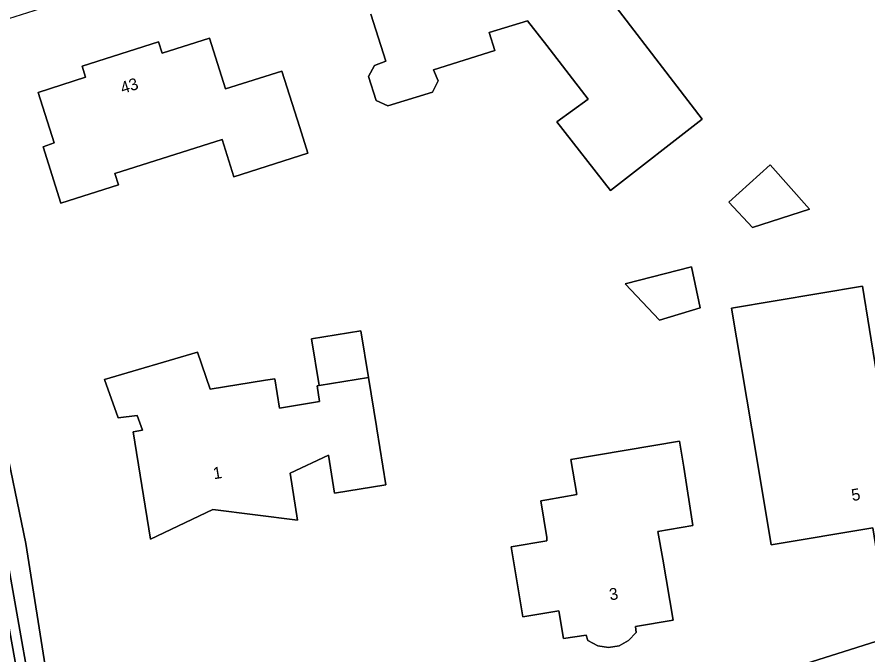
# Model space of a CAD drawing. Extents: x 163426 to 164192, y 380329 to 381641.
# Drawn here: x 163955.2 to 164027.2, y 381230.9 to 381284.8 of the extents above; entities that cross this region are included whole.
import ezdxf

# ---------------------------------------------------------------- set-up
doc = ezdxf.new("R2010")
doc.units = 0
for name, color, linetype in [('IMGEO_Erf', 7, 'Continuous'), ('IMGEO_Oever', 7, 'Continuous'), ('IMGEO_Pand', 7, 'Continuous'), ('IMGEO_Pand_nummerreeks', 7, 'Continuous'), ('IMGEO_Voetpad_open', 7, 'Continuous'), ('IMGEO_Waterloop', 7, 'Continuous')]:
    doc.layers.add(name, color=color, linetype=linetype)

msp = doc.modelspace()

# ---------------------------------------------------------------- linework, layer by layer
at = {"layer": 'IMGEO_Erf'}
for points in [[(164001.617, 381299.59), (164000, 381299.079), (163946.357, 381282.135), (163946.949, 381280.126), (163950.911, 381264.377), (163953.894, 381250), (163955.908, 381240.291), (163959.527, 381217.462), (163960.076, 381214.403), (163973.754, 381216.166)], [(164002.803, 381289.716), (164013.143, 381276.204), (164005.403, 381270.171), (164000.849, 381275.965), (164003.508, 381277.893), (164000, 381282.422), (163998.38, 381284.514), (163995.133, 381283.514), (163995.61, 381282.011), (163990.426, 381280.355), (163990.802, 381279.429), (163990.329, 381278.472), (163986.537, 381277.333), (163985.561, 381277.778), (163984.921, 381279.816), (163985.429, 381280.744), (163986.369, 381281.104), (163985.121, 381285.069)], [(163985.508, 381218.565), (163993.491, 381221.009), (163993.475, 381221.165), (164000, 381223.224), (164043.736, 381237.028), (164042.908, 381238.592), (164039.029, 381280.329)]]:
    msp.add_lwpolyline(points, dxfattribs=at)
for points in [[(163977.574, 381280.265), (163979.087, 381275.5), (163979.78, 381273.312), (163973.521, 381271.326), (163972.524, 381274.47), (163963.436, 381271.587), (163963.739, 381270.634), (163958.874, 381269.091), (163957.377, 381273.861), (163958.318, 381274.18), (163956.945, 381278.448), (163960.965, 381279.755), (163960.661, 381280.683), (163967.142, 381282.727), (163967.454, 381281.785), (163971.451, 381283.041), (163972.811, 381278.754)], [(164022.225, 381268.569), (164017.416, 381267.045), (164015.398, 381269.165), (164018.91, 381272.324)], [(164012.99, 381260.225), (164009.53, 381259.189), (164006.641, 381262.274), (164012.258, 381263.717)], [(164034.906, 381254.837), (164035.587, 381250.779), (164038.119, 381251.204), (164038.14, 381251.081), (164038.324, 381250), (164038.979, 381246.151), (164035.608, 381245.581), (164035.857, 381244.108), (164035.54, 381244.055), (164036.077, 381240.881), (164027.947, 381239.515), (164027.595, 381241.616), (164019.003, 381240.19), (164018.176, 381245.122), (164017.359, 381250), (164015.647, 381260.216), (164026.71, 381262.07), (164027.918, 381254.749), (164030.092, 381255.108), (164030.263, 381254.071)], [(163970.448, 381256.493), (163971.502, 381253.345), (163976.193, 381254.105), (163976.98, 381254.233), (163977.376, 381251.76), (163980.775, 381252.305), (163980.562, 381253.635), (163980.726, 381253.662), (163980.086, 381257.614), (163984.271, 381258.291), (163984.91, 381254.342), (163985.582, 381250.192), (163985.613, 381250), (163986.381, 381245.256), (163982.038, 381244.545), (163981.514, 381247.779), (163978.274, 381246.243), (163978.911, 381242.269), (163971.739, 381243.162), (163966.45, 381240.676), (163964.995, 381249.751), (163965.795, 381249.881), (163965.323, 381251.13), (163963.726, 381250.922), (163962.573, 381254.186)], [(164011.246, 381248.968), (164011.592, 381246.757), (164012.364, 381241.817), (164009.41, 381241.311), (164009.811, 381238.966), (164010.692, 381233.814), (164007.498, 381233.279), (164007.579, 381232.784), (164006.929, 381232.082), (164006.136, 381231.631), (164005.232, 381231.512), (164004.316, 381231.653), (164003.478, 381232.103), (164003.345, 381232.557), (164001.422, 381232.263), (164001.032, 381234.611), (164000, 381234.439), (163997.965, 381234.1), (163996.978, 381240.027), (164000, 381240.531), (164000, 381240.815), (163999.485, 381243.912), (164000, 381244), (164002.549, 381244.434), (164002.044, 381247.4)]]:
    msp.add_lwpolyline(points, close=True, dxfattribs=at)
at = {"layer": 'IMGEO_Oever'}
msp.add_lwpolyline([(163945.788, 381278.484), (163951.599, 381254.151), (163954.309, 381239.202), (163957.143, 381223.063), (163957.944, 381217.087), (163957.04, 381216.995), (163955.931, 381225.126), (163954.566, 381232.837), (163952.348, 381245.404), (163949.802, 381257.601), (163947.42, 381267.868), (163944.766, 381278.235)], close=True, dxfattribs=at)
msp.add_lwpolyline([(163957.309, 381216.003), (163957.474, 381215.976), (163957.642, 381215.964), (163957.809, 381215.967), (163957.976, 381215.985), (163958.14, 381216.018), (163958.301, 381216.066), (163958.457, 381216.127), (163958.606, 381216.202), (163958.749, 381216.291), (163958.883, 381216.391), (163959.007, 381216.503), (163959.121, 381216.626), (163959.223, 381216.759), (163959.314, 381216.9), (163959.391, 381217.049), (163959.455, 381217.204), (163959.504, 381217.364), (163959.527, 381217.462), (163955.908, 381240.291), (163953.894, 381250), (163950.911, 381264.377)], dxfattribs=at)
at = {"layer": 'IMGEO_Pand'}
msp.add_lwpolyline([(163985.121, 381285.069), (163986.369, 381281.104), (163985.429, 381280.744), (163984.921, 381279.816), (163985.561, 381277.778), (163986.537, 381277.333), (163990.329, 381278.472), (163990.802, 381279.429), (163990.426, 381280.355), (163995.61, 381282.011), (163995.133, 381283.514), (163998.38, 381284.514), (164000, 381282.422), (164003.508, 381277.893), (164000.849, 381275.965), (164005.403, 381270.171), (164013.143, 381276.204), (164002.803, 381289.716)], dxfattribs=at)
for points in [[(163967.142, 381282.727), (163960.661, 381280.683), (163960.965, 381279.755), (163956.945, 381278.448), (163958.318, 381274.18), (163957.377, 381273.861), (163958.874, 381269.091), (163963.739, 381270.634), (163963.436, 381271.587), (163972.524, 381274.47), (163973.521, 381271.326), (163979.78, 381273.312), (163979.087, 381275.5), (163977.574, 381280.265), (163972.811, 381278.754), (163971.451, 381283.041), (163967.454, 381281.785)], [(164022.225, 381268.569), (164018.91, 381272.324), (164015.398, 381269.165), (164017.416, 381267.045)], [(164012.99, 381260.225), (164012.258, 381263.717), (164006.641, 381262.274), (164009.53, 381259.189)], [(164027.947, 381239.515), (164036.077, 381240.881), (164035.54, 381244.055), (164035.857, 381244.108), (164035.608, 381245.581), (164038.979, 381246.151), (164038.324, 381250), (164038.14, 381251.081), (164038.119, 381251.204), (164035.587, 381250.779), (164034.906, 381254.837), (164030.263, 381254.071), (164030.092, 381255.108), (164027.918, 381254.749), (164026.71, 381262.07), (164015.647, 381260.216), (164017.359, 381250), (164018.176, 381245.122), (164019.003, 381240.19), (164027.595, 381241.616)], [(163980.726, 381253.662), (163984.91, 381254.342), (163984.271, 381258.291), (163980.086, 381257.614)], [(163985.582, 381250.192), (163984.91, 381254.342), (163980.726, 381253.662), (163980.562, 381253.635), (163980.775, 381252.305), (163977.376, 381251.76), (163976.98, 381254.233), (163976.193, 381254.105), (163971.502, 381253.345), (163970.448, 381256.493), (163962.573, 381254.186), (163963.726, 381250.922), (163965.323, 381251.13), (163965.795, 381249.881), (163964.995, 381249.751), (163966.45, 381240.676), (163971.739, 381243.162), (163978.911, 381242.269), (163978.274, 381246.243), (163981.514, 381247.779), (163982.038, 381244.545), (163986.381, 381245.256), (163985.613, 381250)], [(164009.811, 381238.966), (164009.41, 381241.311), (164012.364, 381241.817), (164011.592, 381246.757), (164011.246, 381248.968), (164002.044, 381247.4), (164002.549, 381244.434), (164000, 381244), (163999.485, 381243.912), (164000, 381240.815), (164000, 381240.531), (163996.978, 381240.027), (163997.965, 381234.1), (164000, 381234.439), (164001.032, 381234.611), (164001.422, 381232.263), (164003.345, 381232.557), (164003.478, 381232.103), (164004.316, 381231.653), (164005.232, 381231.512), (164006.136, 381231.631), (164006.929, 381232.082), (164007.579, 381232.784), (164007.498, 381233.279), (164010.692, 381233.814)]]:
    msp.add_lwpolyline(points, close=True, dxfattribs=at)
at = {"layer": 'IMGEO_Voetpad_open'}
msp.add_lwpolyline([(164016.791, 381226.324), (164020.636, 381227.516), (164021.103, 381227.664), (164020.769, 381228.713), (164025.536, 381230.226), (164025.866, 381229.177), (164045.652, 381235.403), (164045, 381237.427), (164043.736, 381237.028), (164000, 381223.224), (163993.475, 381221.165), (163993.491, 381221.009), (163985.508, 381218.565)], dxfattribs=at)
at = {"layer": 'IMGEO_Waterloop'}
msp.add_lwpolyline([(163945.788, 381278.484), (163944.766, 381278.235), (163947.42, 381267.868), (163949.802, 381257.601), (163952.348, 381245.404), (163954.566, 381232.837), (163955.931, 381225.126), (163957.04, 381216.995), (163957.944, 381217.087), (163957.143, 381223.063), (163954.309, 381239.202), (163951.599, 381254.151)], close=True, dxfattribs=at)

# ---------------------------------------------------------------- texts
at = {"layer": 'IMGEO_Pand_nummerreeks'}
for s, rotation, p in [('43', 17.50441, (163964.1, 381278.328)), ('1', 9.11003, (163971.834, 381245.73)), ('5', 9.42339, (164025.868, 381243.884)), ('3', 9.4984, (164005.369, 381235.479))]:
    msp.add_text(s, height=1, rotation=rotation, dxfattribs=at).set_placement(p)

doc.saveas('drawing.dxf')
